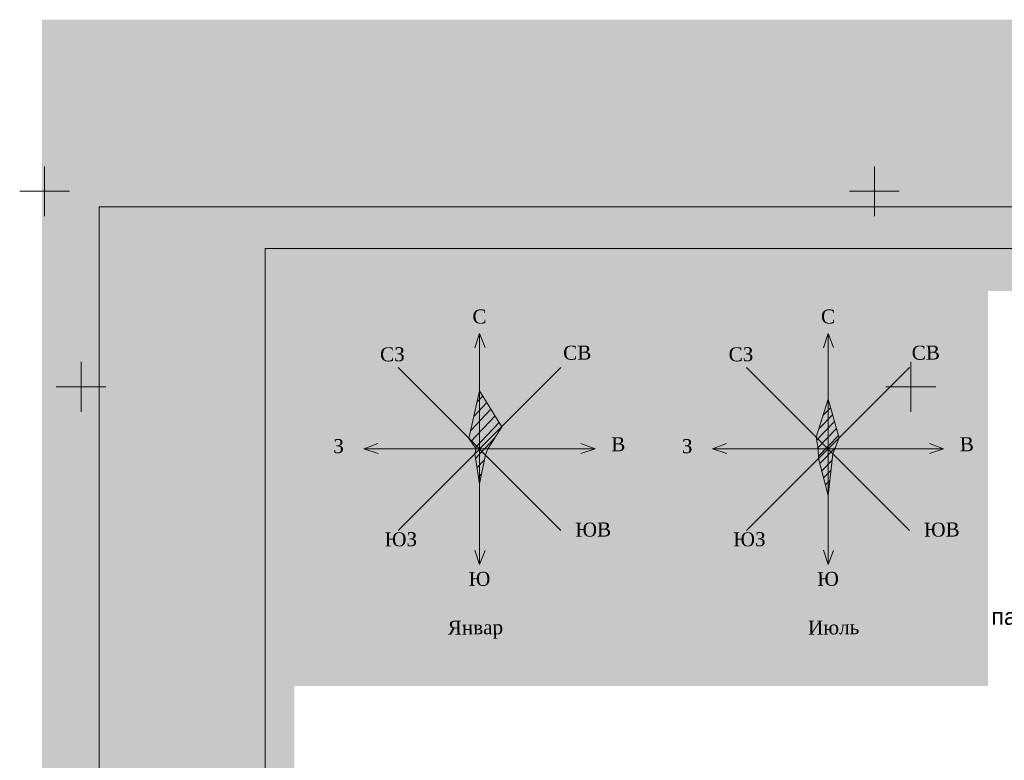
# Model space of a CAD drawing. Header units: millimetres. Extents: x 918404 to 1362154, y 4120617 to 4364104.
# Tile 309 of 649: x 1111304 to 1123170, y 4249003 to 4257928. Entities that reach past the tile are written whole.
import ezdxf

# ---------------------------------------------------------------- set-up
doc = ezdxf.new("R2010")
doc.units = ezdxf.units.MM
doc.header["$MEASUREMENT"] = 0
for name, color, linetype, lineweight in [('(001) Сетка_Ном._пера__132', 132, 'Continuous', 18), ('(008) Скульптуры_Ном._пера__7', 7, 'Continuous', 18), ('0_Ном._пера__1', 1, 'Continuous', 18), ('0_Ном._пера__174', 174, 'Continuous', 18), ('0_Ном._пера__255', 255, 'Continuous', 18), ('0_Ном._пера__5', 5, 'Continuous', 18), ('0_Ном._пера__7', 7, 'Continuous', 18), ('111111111111_Ном._пера__7', 7, 'Continuous', 18)]:
    doc.layers.add(name, color=color, linetype=linetype, lineweight=lineweight)
doc.styles.add('СГЕНЕРИР_СТИЛЬ_1', font='arial.ttf')
doc.styles.add('СГЕНЕРИР_СТИЛЬ_4', font='times.ttf')

msp = doc.modelspace()

# ---------------------------------------------------------------- hatches: boundary and pattern name
at = {"layer": '0_Ном._пера__1', "linetype": 'Continuous'}
h = msp.add_hatch(dxfattribs=at)
h.set_pattern_fill('Блоки_стеновые', color=256, style=0, pattern_type=2)
h.set_pattern_definition([(46.081, (1121111.34, 4252963.37), (-52.125, 54.1296), [])])
h.paths.add_polyline_path([(1121045.5, 4253354.5), (1121179.8, 4252888.8), (1121125.5, 4252754.5), (1121102, 4252697.9), (1121045.5, 4252194.5), (1120932.3, 4252641.3), (1120904, 4252895.9)])
at = {"layer": '0_Ном._пера__255', "linetype": 'Continuous'}
h = msp.add_hatch(color=256, dxfattribs=at)
h.paths.add_polyline_path([(1111573.2, 4257928.4), (1111573.2, 4225432.6), (1154431.6, 4225432.6), (1154431.6, 4257928.4)])
h.paths.add_polyline_path([(1114614.7, 4250722.4), (1114614.7, 4254656.7), (1126729, 4254656.7), (1126729, 4253559.8), (1132412.1, 4253559.8), (1132412.1, 4254677.4), (1138959.5, 4254677.4), (1138959.5, 4252724.9), (1138959.5, 4232896), (1138651.3, 4232896), (1138651.3, 4232970.8), (1134822.6, 4232970.8), (1134822.6, 4228259.4), (1114614.7, 4228259.4)], flags=0)
msp.add_hatch(color=256, dxfattribs=at).paths.add_polyline_path([(1122972.5, 4249897.2), (1114611.1, 4249897.2), (1114611.1, 4254829.1), (1122972.5, 4254829.1)])
at = {"layer": '0_Ном._пера__5', "linetype": 'Continuous'}
h = msp.add_hatch(dxfattribs=at)
h.set_pattern_fill('Блоки_стеновые', color=256, style=0, pattern_type=2)
h.set_pattern_definition([(46.723, (1116961.32, 4253078.93), (-62.069, 65.918), [])])
h.paths.add_polyline_path([(1116805.1, 4252754.5), (1116717.9, 4252881.8), (1116845.1, 4253454.5), (1117113.8, 4253023.2), (1116945.1, 4252754.5), (1116915.8, 4252683.8), (1116845.1, 4252334.5), (1116788.6, 4252697.9)])

# ---------------------------------------------------------------- linework, layer by layer
at = {"layer": '(001) Сетка_Ном._пера__132', "linetype": 'Continuous'}
for p, q in [((1111604.5, 4256160.7), (1111604.5, 4255560.7)), ((1121604.5, 4256160.7), (1121604.5, 4255560.7)), ((1111304.5, 4255860.7), (1111904.5, 4255860.7)), ((1121304.5, 4255860.7), (1121904.5, 4255860.7)), ((1112043.4, 4253803.5), (1112043.4, 4253203.5)), ((1122043.4, 4253803.5), (1122043.4, 4253203.5)), ((1111743.4, 4253503.5), (1112343.4, 4253503.5)), ((1121743.4, 4253503.5), (1122343.4, 4253503.5))]:
    msp.add_line(p, q, dxfattribs=at)
at = {"layer": '0_Ном._пера__1', "linetype": 'Continuous'}
for p, q in [((1120904, 4252895.9), (1121045.5, 4253354.5)), ((1121179.8, 4252888.8), (1121045.5, 4253354.5)), ((1120904, 4252895.9), (1120925.5, 4252754.5)), ((1121125.5, 4252754.5), (1121179.8, 4252888.8)), ((1120925.5, 4252754.5), (1120932.3, 4252641.3)), ((1121045.5, 4252194.5), (1121102, 4252697.9)), ((1121102, 4252697.9), (1121125.5, 4252754.5)), ((1120932.3, 4252641.3), (1121045.5, 4252194.5))]:
    msp.add_line(p, q, dxfattribs=at)
at = {"layer": '0_Ном._пера__174', "linetype": 'Continuous', "flags": 128}
for points in [[(1112263.9, 4255671.6), (1154264.8, 4255671.6), (1154264.8, 4226391.6), (1112263.9, 4226391.6)], [(1114263.9, 4255171.6), (1153764.8, 4255171.6), (1153764.8, 4226891.6), (1114263.9, 4226891.6)]]:
    msp.add_lwpolyline(points, close=True, dxfattribs=at)
at = {"layer": '0_Ном._пера__5', "linetype": 'Continuous'}
for p, q in [((1116717.9, 4252881.8), (1116845.1, 4253454.5)), ((1117113.8, 4253023.2), (1116845.1, 4253454.5)), ((1116945.1, 4252754.5), (1117113.8, 4253023.2)), ((1116717.9, 4252881.8), (1116805.1, 4252754.5)), ((1116788.6, 4252697.9), (1116805.1, 4252754.5)), ((1116788.6, 4252697.9), (1116845.1, 4252334.5)), ((1116845.1, 4252334.5), (1116915.8, 4252683.8)), ((1116915.8, 4252683.8), (1116945.1, 4252754.5))]:
    msp.add_line(p, q, dxfattribs=at)
at = {"layer": '0_Ном._пера__7', "linetype": 'Continuous'}
for p, q in [((1116789.1, 4253975.3), (1116845.1, 4254146.7)), ((1116845.1, 4251362.3), (1116845.1, 4254146.7)), ((1116845.1, 4254146.7), (1116912, 4253977.4)), ((1120989.5, 4253975.3), (1121045.5, 4254146.7)), ((1121045.5, 4251362.3), (1121045.5, 4254146.7)), ((1121045.5, 4254146.7), (1121112.3, 4253977.4)), ((1115864.3, 4251773.6), (1117826, 4253735.3)), ((1115864.3, 4253735.3), (1117826, 4251773.6)), ((1120064.6, 4251773.6), (1122026.3, 4253735.3)), ((1120064.6, 4253735.3), (1122026.3, 4251773.6)), ((1115452.9, 4252754.5), (1115622.2, 4252821.3)), ((1118237.3, 4252754.5), (1118068, 4252821.3)), ((1119653.3, 4252754.5), (1119822.6, 4252821.3)), ((1122437.7, 4252754.5), (1122268.4, 4252821.3)), ((1115452.9, 4252754.5), (1118237.3, 4252754.5)), ((1115624.3, 4252698.5), (1115452.9, 4252754.5)), ((1118066, 4252698.5), (1118237.3, 4252754.5)), ((1119653.3, 4252754.5), (1122437.7, 4252754.5)), ((1119824.6, 4252698.5), (1119653.3, 4252754.5)), ((1122266.3, 4252698.5), (1122437.7, 4252754.5)), ((1116789.1, 4251533.6), (1116845.1, 4251362.3)), ((1116845.1, 4251362.3), (1116912, 4251531.6)), ((1120989.5, 4251533.6), (1121045.5, 4251362.3)), ((1121045.5, 4251362.3), (1121112.3, 4251531.6))]:
    msp.add_line(p, q, dxfattribs=at)

# ---------------------------------------------------------------- texts
at = {"layer": '(008) Скульптуры_Ном._пера__7', "linetype": 'Continuous', "insert": (1123014.5, 4250632.5), "char_height": 200, "attachment_point": 7, "style": 'СГЕНЕРИР_СТИЛЬ_1'}
msp.add_mtext('{пашня}', dxfattribs=at)
at = {"layer": '111111111111_Ном._пера__7', "linetype": 'Continuous', "char_height": 168.75, "attachment_point": 2, "rotation": 0.60736, "style": 'СГЕНЕРИР_СТИЛЬ_4'}
for s, insert in [('{С}', (1116844.2, 4254435.2)), ('{С}', (1121044.5, 4254435.2)), ('{СЗ}', (1115795.1, 4253980.2)), ('{СВ}', (1118022.4, 4253999.8)), ('{СЗ}', (1119995.4, 4253980.2)), ('{СВ}', (1122222.8, 4253999.8)), ('{З}', (1115147, 4252873.5)), ('{В}', (1118516.7, 4252896.5)), ('{З}', (1119347.3, 4252873.5)), ('{В}', (1122717, 4252896.5)), ('{ЮВ}', (1118214.7, 4251867.5)), ('{ЮВ}', (1122415, 4251867.5)), ('{ЮЗ}', (1115897.2, 4251750.7)), ('{ЮЗ}', (1120097.5, 4251750.7)), ('{Ю}', (1116844.2, 4251273.8)), ('{Ю}', (1121044.5, 4251273.8)), ('{Январ }', (1116795.2, 4250688.5)), ('{Июль }', (1121112, 4250688.1))]:
    msp.add_mtext(s, dxfattribs=dict(at, insert=insert))

doc.saveas('drawing.dxf')
